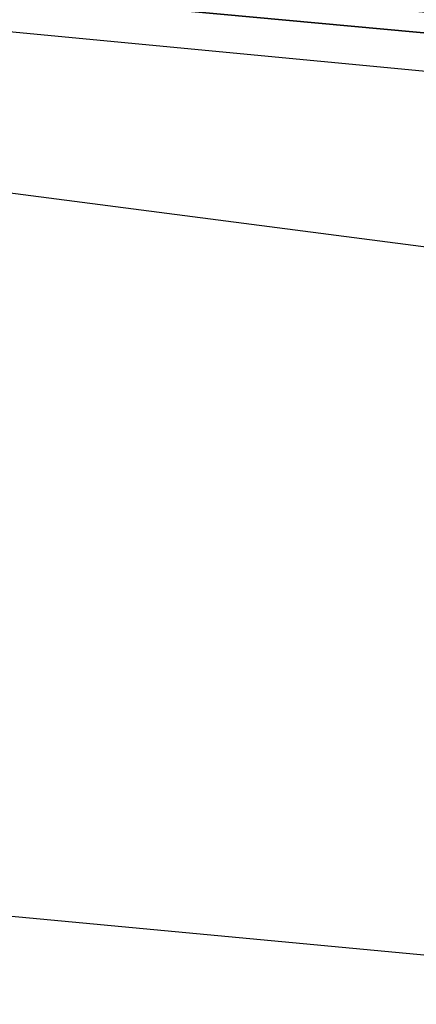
# Model space of a CAD drawing. Header units: feet. Extents: x -79 to 198, y -22 to 181.
# Tile 734 of 982: x 99.215 to 99.486, y 152.798 to 153.47. Entities that reach past the tile are written whole.
import ezdxf

# ---------------------------------------------------------------- set-up
doc = ezdxf.new("R2010")
doc.units = ezdxf.units.FT
doc.layers.add('A-AREA-UNIDAD', color=30, linetype='CONTINUOUS')
doc.layers.add('A-LINEA', color=7, linetype='CONTINUOUS')

msp = doc.modelspace()

# ---------------------------------------------------------------- linework, layer by layer
at = {"layer": 'A-AREA-UNIDAD'}
msp.add_lwpolyline([(122.848, 148.0889), (115.808, 150.2578), (115.2, 150.2578), (115.168, 150.4178), (111.328, 151.2178), (111.28, 151.3778), (104, 152.7289), (99.072, 153.3689), (92.192, 153.9022), (87.92, 153.9733), (87.92, 152.7289), (87.2, 149.8133), (91.36, 148.8889), (91.52, 148.5333), (92.672, 148.4089), (92.72, 147.2889), (92.512, 146.4889), (94.848, 146.0622), (96.96, 145.4222), (97.088, 143.9822), (93.088, 127.1644), (96.32, 126.4178)], dxfattribs=at)
at = {"layer": 'A-LINEA'}
msp.add_line((99.4933, 152.8311), (95.8, 153.1778), dxfattribs=at)
msp.add_line((99.4933, 152.8311), (95.8, 153.1778), dxfattribs=at)
for points in [[(99.6667, 153.4578), (95.7467, 153.8311), (95.7467, 153.8178), (95.7467, 153.8044), (99.6667, 153.4444), (99.6667, 153.4578)], [(99.6667, 153.4578), (95.7467, 153.8311), (95.7467, 153.8178), (95.7467, 153.8044), (99.6667, 153.4444), (99.6667, 153.4578)], [(99.6667, 153.4311), (99.6667, 153.4444), (95.7467, 153.8044), (95.7333, 153.8044), (95.7333, 153.7911), (95.7467, 153.7911), (99.6667, 153.4178), (99.6667, 153.4311)], [(99.6667, 153.4311), (99.6667, 153.4444), (95.7467, 153.8044), (95.7333, 153.8044), (95.7333, 153.7911), (95.7467, 153.7911), (99.6667, 153.4178), (99.6667, 153.4311)]]:
    msp.add_lwpolyline(points, dxfattribs=at)

doc.saveas('drawing.dxf')
